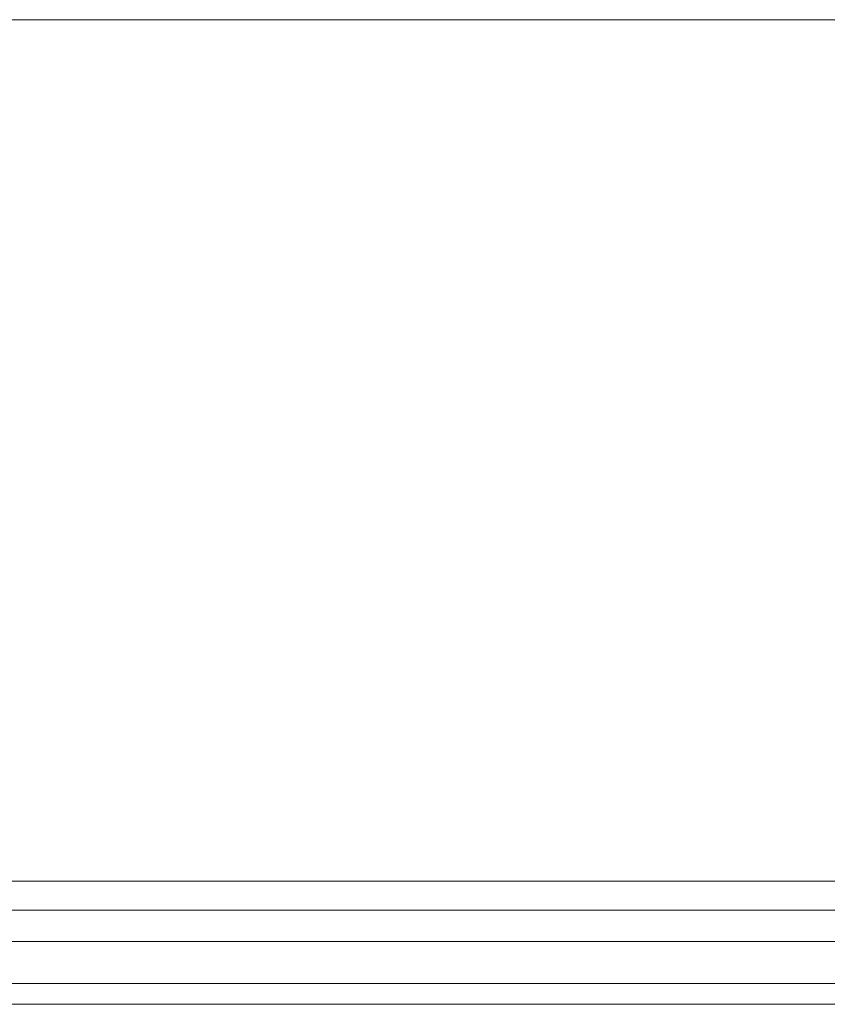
# Model space of a CAD drawing. Header units: metres. Extents: x -3.6 to 84.5, y -11 to 16.8.
# Tile 573 of 656: x 59.644 to 59.952, y -0.181 to 0.195. Entities that reach past the tile are written whole.
import ezdxf

# ---------------------------------------------------------------- set-up
doc = ezdxf.new("R2010")
doc.units = ezdxf.units.M
doc.header["$MEASUREMENT"] = 0
doc.layers.add('301 - Elemente.Linie', color=7, linetype='Continuous')
doc.layers.add('653 - Abdeckung.TB Verkofferung', color=7, linetype='Continuous')

msp = doc.modelspace()

# ---------------------------------------------------------------- linework, layer by layer
at = {"layer": '301 - Elemente.Linie', "color": 7, "linetype": 'Continuous', "lineweight": 5}
for p, q in [((61.54499, -0.134), (59.54399, -0.134)), ((61.55799, -0.145), (59.53099, -0.145)), ((59.53099, -0.157), (61.54849, -0.157)), ((61.54849, -0.157), (59.53099, -0.157)), ((59.53099, -0.173), (61.54849, -0.173)), ((61.54849, -0.173), (59.53099, -0.173)), ((59.53099, -0.181), (61.55799, -0.181)), ((61.55799, -0.181), (59.53099, -0.181))]:
    msp.add_line(p, q, dxfattribs=at)
at = {"layer": '653 - Abdeckung.TB Verkofferung', "color": 7, "linetype": 'Continuous', "lineweight": 9}
msp.add_line((44.78999, 0.19498), (61.54499, 0.19498), dxfattribs=at)

doc.saveas('drawing.dxf')
